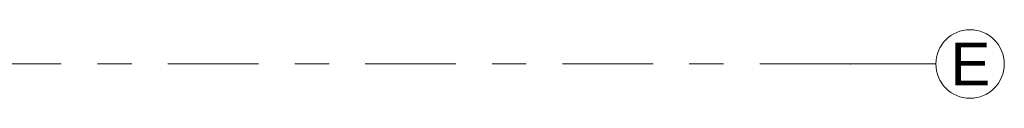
# Model space of a CAD drawing. Header units: metres. Extents: x -3.6 to 84.5, y -11 to 16.8.
# Tile 1055 of 1056: x 62.508 to 65.385, y 13.05 to 13.25. Entities that reach past the tile are written whole.
import ezdxf

# ---------------------------------------------------------------- set-up
doc = ezdxf.new("R2010")
doc.units = ezdxf.units.M
doc.header["$MEASUREMENT"] = 0
doc.linetypes.add('Strichlinie doppelt', pattern=[0.546806, 0.264583, -0.105833, 0.070556, -0.105833])
doc.layers.add('451 - Universal.Achsen Raster', color=7, linetype='Continuous')
doc.styles.add('ERSTELLTER_STIL_2', font='txt')

msp = doc.modelspace()

# ---------------------------------------------------------------- linework, layer by layer
at = {"layer": '451 - Universal.Achsen Raster', "color": 160, "linetype": 'Strichlinie doppelt', "lineweight": 9, "true_color": 0x3232ff}
for q in [(-3.175, 13.15), (65.185, 13.15)]:
    msp.add_line((64.935, 13.15), q, dxfattribs=at)
at = {"layer": '451 - Universal.Achsen Raster', "color": 160, "linetype": 'Continuous', "lineweight": 9, "true_color": 0x3232ff}
msp.add_circle((65.285, 13.15), 0.1, dxfattribs=at)
at = {"layer": '451 - Universal.Achsen Raster', "color": 160, "linetype": 'Strichlinie doppelt', "lineweight": 9, "true_color": 0x3232ff}
msp.add_point((64.935, 13.15), dxfattribs=at)
msp.add_point((64.935, 13.15), dxfattribs=at)

# ---------------------------------------------------------------- texts
at = {"layer": '451 - Universal.Achsen Raster', "color": 160, "lineweight": 9, "true_color": 0x3232ff, "insert": (65.2279, 13.2125), "char_height": 0.125, "attachment_point": 1, "style": 'ERSTELLTER_STIL_2'}
msp.add_mtext('\\A1;{\\pql;\\pt0;\\fArial|b0|i0|c0|p38;E}', dxfattribs=at)

doc.saveas('drawing.dxf')
